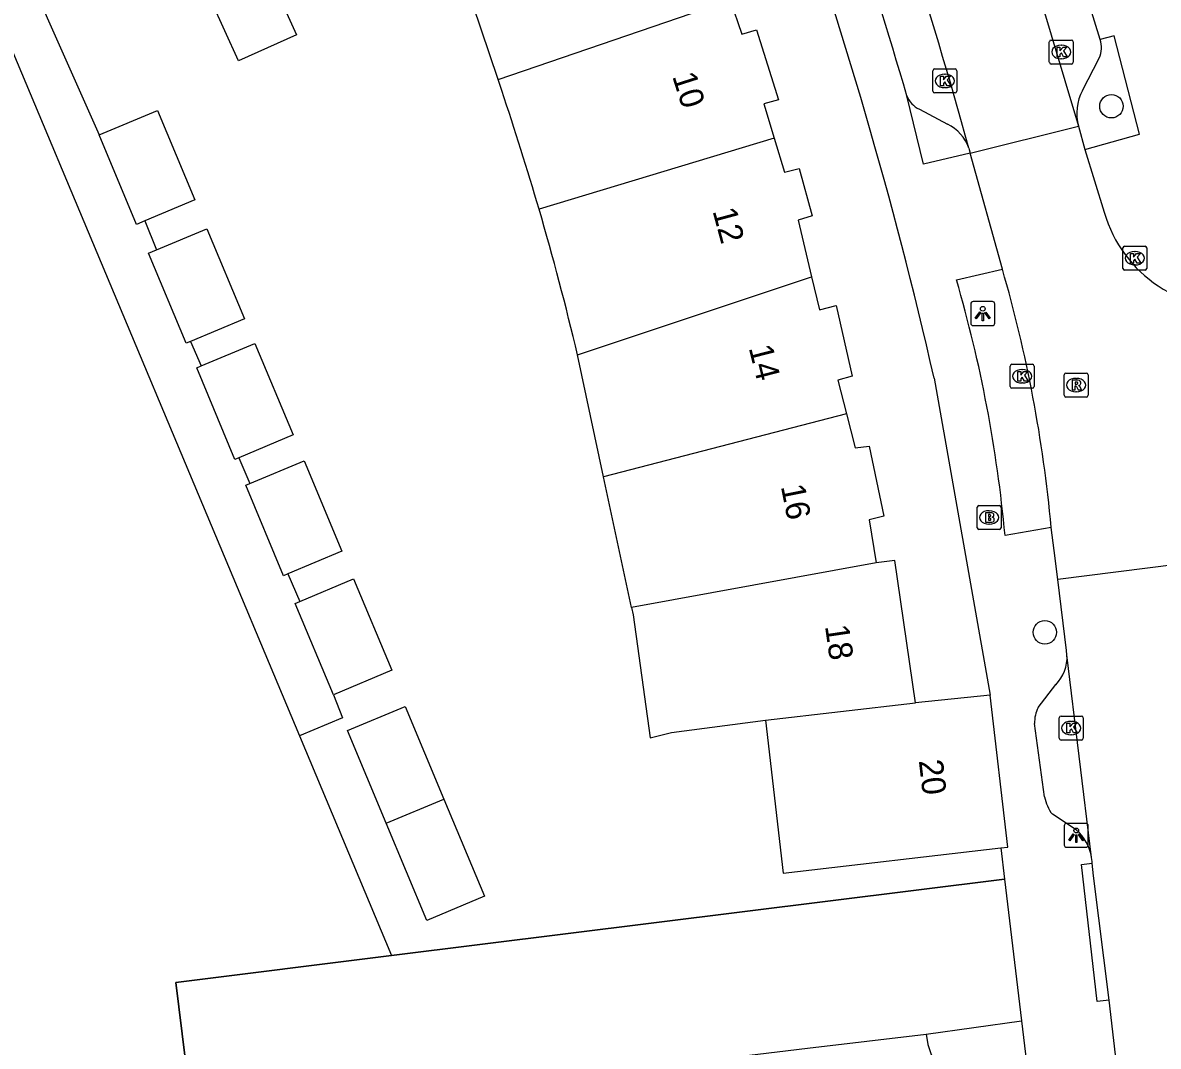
# Model space of a CAD drawing. Extents: x 162074 to 163034, y 381824 to 382557.
# Drawn here: x 162299.86 to 162347.28, y 382422.66 to 382465.37 of the extents above; entities that cross this region are included whole.
import ezdxf

# ---------------------------------------------------------------- set-up
doc = ezdxf.new("R2010")
doc.units = 0
for name, color, linetype in [('IMGEO_Boom', 7, 'Continuous'), ('IMGEO_Brandkraan', 7, 'Continuous'), ('IMGEO_Groenvoorziening', 7, 'Continuous'), ('IMGEO_Kolk', 7, 'Continuous'), ('IMGEO_Lichtpunt', 7, 'Continuous'), ('IMGEO_Muur', 7, 'Continuous'), ('IMGEO_Pand', 7, 'Continuous'), ('IMGEO_Pand_nummerreeks', 7, 'Continuous'), ('IMGEO_Parkeervlak_open', 7, 'Continuous'), ('IMGEO_Rijbaan_lokaal_gesloten', 7, 'Continuous'), ('IMGEO_Rijbaan_lokaal_open', 7, 'Continuous'), ('IMGEO_Rioolput', 7, 'Continuous'), ('IMGEO_Voetpad_open', 7, 'Continuous')]:
    doc.layers.add(name, color=color, linetype=linetype)

msp = doc.modelspace()

# ---------------------------------------------------------------- linework, layer by layer
at = {"layer": 'IMGEO_Boom'}
for centre in [(162345.321, 382461.885), (162342.541, 382439.934)]:
    msp.add_circle(centre, 0.489, dxfattribs=at)
at = {"layer": 'IMGEO_Brandkraan'}
for p, q in [((162339.789, 382445.226), (162340.641, 382445.226)), ((162339.714, 382444.3), (162339.714, 382445.152)), ((162340.202, 382445.006), (162340.227, 382445.006)), ((162340.715, 382445.152), (162340.715, 382444.3)), ((162340.225, 382444.446), (162340.2, 382444.446)), ((162340.641, 382444.226), (162339.789, 382444.226))]:
    msp.add_line(p, q, dxfattribs=at)
for points in [[(162339.789, 382445.226), (162340.641, 382445.226)], [(162339.714, 382444.3), (162339.714, 382445.152)], [(162340.062, 382444.926), (162340.062, 382444.526), (162340.275, 382444.526)], [(162340.293, 382444.926), (162340.062, 382444.926)], [(162340.241, 382444.845), (162340.187, 382444.845), (162340.187, 382444.769)], [(162340.187, 382444.769), (162340.24, 382444.769)], [(162340.715, 382445.152), (162340.715, 382444.3)], [(162340.249, 382444.693), (162340.187, 382444.693), (162340.187, 382444.612)], [(162340.187, 382444.612), (162340.249, 382444.612)], [(162340.641, 382444.226), (162339.789, 382444.226)]]:
    msp.add_lwpolyline(points, dxfattribs=at)
for centre, radius, start, end in [((162339.791, 382445.15), 0.0765, 91.552, 178.448), ((162339.791, 382445.15), 0.0765, 91.552, 178.448), ((162340.639, 382445.15), 0.0765, 1.552, 88.448), ((162340.639, 382445.15), 0.0765, 1.552, 88.448), ((162340.242, 382444.807), 0.0379, 267.8285, 90.9355), ((162340.297, 382444.781), 0.145, 59.4692, 91.5367), ((162340.322, 382444.828), 0.0922, 285.5137, 58.1501), ((162340.327, 382444.636), 0.105, 301.3115, 78.989), ((162339.791, 382444.302), 0.0765, 181.552, 268.448), ((162339.791, 382444.302), 0.0765, 181.552, 268.448), ((162340.25, 382444.652), 0.0404, 269.8759, 90.5077), ((162340.281, 382444.777), 0.251, 268.6676, 293.5347), ((162340.639, 382444.302), 0.0765, 271.552, 358.448), ((162340.639, 382444.302), 0.0765, 271.552, 358.448)]:
    msp.add_arc(centre, radius, start, end, dxfattribs=at)
for centre, major_axis, ratio, start_param, end_param in [((162340.201, 382444.726), (-0.387, 0.002), 0.722429, 4.712389, 7.853982), ((162340.226, 382444.726), (-0.39, 0.002), 0.717154, 1.570796, 4.712389)]:
    msp.add_ellipse(centre, major_axis=major_axis, ratio=ratio, start_param=start_param, end_param=end_param, dxfattribs=at)
at = {"layer": 'IMGEO_Groenvoorziening'}
msp.add_lwpolyline([(162311.418, 382435.613), (162315.263, 382426.443)], dxfattribs=at)
at = {"layer": 'IMGEO_Kolk'}
for p, q in [((162342.803, 382464.649), (162343.655, 382464.649)), ((162342.728, 382463.723), (162342.728, 382464.575)), ((162343.216, 382464.429), (162343.241, 382464.429)), ((162343.729, 382464.575), (162343.729, 382463.723)), ((162343.239, 382463.869), (162343.214, 382463.869)), ((162337.864, 382462.517), (162337.864, 382463.369)), ((162337.939, 382463.443), (162338.791, 382463.443)), ((162338.352, 382463.223), (162338.377, 382463.223)), ((162338.865, 382463.369), (162338.865, 382462.517)), ((162343.655, 382463.649), (162342.803, 382463.649)), ((162338.791, 382462.443), (162337.939, 382462.443)), ((162338.375, 382462.663), (162338.35, 382462.663)), ((162345.797, 382455.119), (162345.797, 382455.971)), ((162345.872, 382456.045), (162346.724, 382456.045)), ((162346.285, 382455.825), (162346.31, 382455.825)), ((162346.798, 382455.971), (162346.798, 382455.119)), ((162346.308, 382455.265), (162346.283, 382455.265)), ((162346.724, 382455.045), (162345.872, 382455.045)), ((162341.093, 382450.193), (162341.093, 382451.045)), ((162341.168, 382451.119), (162342.02, 382451.119)), ((162341.581, 382450.899), (162341.606, 382450.899)), ((162342.094, 382451.045), (162342.094, 382450.193)), ((162342.02, 382450.119), (162341.168, 382450.119)), ((162341.604, 382450.339), (162341.579, 382450.339)), ((162343.143, 382435.512), (162343.143, 382436.364)), ((162343.218, 382436.438), (162344.07, 382436.438)), ((162343.631, 382436.218), (162343.656, 382436.218)), ((162344.144, 382436.364), (162344.144, 382435.512)), ((162344.07, 382435.438), (162343.218, 382435.438)), ((162343.654, 382435.658), (162343.629, 382435.658))]:
    msp.add_line(p, q, dxfattribs=at)
for points in [[(162342.803, 382464.649), (162343.655, 382464.649)], [(162342.728, 382463.723), (162342.728, 382464.575)], [(162343.049, 382464.349), (162343.172, 382464.349), (162343.172, 382464.198), (162343.302, 382464.349), (162343.466, 382464.349), (162343.32, 382464.198), (162343.473, 382463.949), (162343.321, 382463.949), (162343.236, 382464.113), (162343.172, 382464.046), (162343.172, 382463.949), (162343.049, 382463.949), (162343.049, 382464.349)], [(162343.729, 382464.575), (162343.729, 382463.723)], [(162337.864, 382462.517), (162337.864, 382463.369)], [(162337.939, 382463.443), (162338.791, 382463.443)], [(162338.865, 382463.369), (162338.865, 382462.517)], [(162343.655, 382463.649), (162342.803, 382463.649)], [(162338.185, 382463.143), (162338.308, 382463.143), (162338.308, 382462.992), (162338.438, 382463.143), (162338.602, 382463.143), (162338.456, 382462.992), (162338.609, 382462.743), (162338.457, 382462.743), (162338.372, 382462.907), (162338.308, 382462.84), (162338.308, 382462.743), (162338.185, 382462.743), (162338.185, 382463.143)], [(162338.791, 382462.443), (162337.939, 382462.443)], [(162345.797, 382455.119), (162345.797, 382455.971)], [(162345.872, 382456.045), (162346.724, 382456.045)], [(162346.118, 382455.745), (162346.241, 382455.745), (162346.241, 382455.594), (162346.371, 382455.745), (162346.535, 382455.745), (162346.389, 382455.594), (162346.542, 382455.345), (162346.39, 382455.345), (162346.305, 382455.509), (162346.241, 382455.442), (162346.241, 382455.345), (162346.118, 382455.345), (162346.118, 382455.745)], [(162346.798, 382455.971), (162346.798, 382455.119)], [(162346.724, 382455.045), (162345.872, 382455.045)], [(162341.093, 382450.193), (162341.093, 382451.045)], [(162341.168, 382451.119), (162342.02, 382451.119)], [(162342.094, 382451.045), (162342.094, 382450.193)], [(162341.414, 382450.819), (162341.537, 382450.819), (162341.537, 382450.668), (162341.667, 382450.819), (162341.831, 382450.819), (162341.685, 382450.668), (162341.838, 382450.419), (162341.686, 382450.419), (162341.601, 382450.583), (162341.537, 382450.516), (162341.537, 382450.419), (162341.414, 382450.419), (162341.414, 382450.819)], [(162342.02, 382450.119), (162341.168, 382450.119)], [(162343.143, 382435.512), (162343.143, 382436.364)], [(162343.218, 382436.438), (162344.07, 382436.438)], [(162344.144, 382436.364), (162344.144, 382435.512)], [(162343.464, 382436.138), (162343.587, 382436.138), (162343.587, 382435.987), (162343.717, 382436.138), (162343.881, 382436.138), (162343.735, 382435.987), (162343.888, 382435.738), (162343.736, 382435.738), (162343.651, 382435.902), (162343.587, 382435.835), (162343.587, 382435.738), (162343.464, 382435.738), (162343.464, 382436.138)], [(162344.07, 382435.438), (162343.218, 382435.438)]]:
    msp.add_lwpolyline(points, dxfattribs=at)
for centre, start, end in [((162342.805, 382464.573), 91.552, 178.448), ((162342.805, 382464.573), 91.552, 178.448), ((162343.653, 382464.573), 1.552, 88.448), ((162343.653, 382464.573), 1.552, 88.448), ((162342.805, 382463.725), 181.552, 268.448), ((162342.805, 382463.725), 181.552, 268.448), ((162343.653, 382463.725), 271.552, 358.448), ((162343.653, 382463.725), 271.552, 358.448), ((162337.941, 382463.367), 91.552, 178.448), ((162337.941, 382463.367), 91.552, 178.448), ((162338.789, 382463.367), 1.552, 88.448), ((162338.789, 382463.367), 1.552, 88.448), ((162337.941, 382462.519), 181.552, 268.448), ((162337.941, 382462.519), 181.552, 268.448), ((162338.789, 382462.519), 271.552, 358.448), ((162338.789, 382462.519), 271.552, 358.448), ((162345.874, 382455.969), 91.552, 178.448), ((162345.874, 382455.969), 91.552, 178.448), ((162346.722, 382455.969), 1.552, 88.448), ((162346.722, 382455.969), 1.552, 88.448), ((162345.874, 382455.121), 181.552, 268.448), ((162345.874, 382455.121), 181.552, 268.448), ((162346.722, 382455.121), 271.552, 358.448), ((162346.722, 382455.121), 271.552, 358.448), ((162341.17, 382451.043), 91.552, 178.448), ((162341.17, 382451.043), 91.552, 178.448), ((162342.018, 382451.043), 1.552, 88.448), ((162342.018, 382451.043), 1.552, 88.448), ((162341.17, 382450.195), 181.552, 268.448), ((162341.17, 382450.195), 181.552, 268.448), ((162342.018, 382450.195), 271.552, 358.448), ((162342.018, 382450.195), 271.552, 358.448), ((162343.22, 382436.362), 91.552, 178.448), ((162343.22, 382436.362), 91.552, 178.448), ((162344.068, 382436.362), 1.552, 88.448), ((162344.068, 382436.362), 1.552, 88.448), ((162343.22, 382435.514), 181.552, 268.448), ((162343.22, 382435.514), 181.552, 268.448), ((162344.068, 382435.514), 271.552, 358.448), ((162344.068, 382435.514), 271.552, 358.448)]:
    msp.add_arc(centre, 0.0765, start, end, dxfattribs=at)
for centre, major_axis, ratio, start_param, end_param in [((162343.215, 382464.149), (-0.387, 0.002), 0.722429, 4.712389, 7.853982), ((162343.24, 382464.149), (-0.39, 0.002), 0.717154, 1.570796, 4.712389), ((162338.351, 382462.943), (-0.387, 0.002), 0.722429, 4.712389, 7.853982), ((162338.376, 382462.943), (-0.39, 0.002), 0.717154, 1.570796, 4.712389), ((162346.284, 382455.545), (-0.387, 0.002), 0.722429, 4.712389, 7.853982), ((162346.309, 382455.545), (-0.39, 0.002), 0.717154, 1.570796, 4.712389), ((162341.58, 382450.619), (-0.387, 0.002), 0.722429, 4.712389, 7.853982), ((162341.605, 382450.619), (-0.39, 0.002), 0.717154, 1.570796, 4.712389), ((162343.63, 382435.938), (-0.387, 0.002), 0.722429, 4.712389, 7.853982), ((162343.655, 382435.938), (-0.39, 0.002), 0.717154, 1.570796, 4.712389)]:
    msp.add_ellipse(centre, major_axis=major_axis, ratio=ratio, start_param=start_param, end_param=end_param, dxfattribs=at)
at = {"layer": 'IMGEO_Lichtpunt'}
for p, q in [((162339.45, 382453.637), (162339.45, 382452.83)), ((162339.45, 382453.637), (162339.45, 382452.83)), ((162340.352, 382453.732), (162339.544, 382453.732)), ((162340.352, 382453.732), (162339.544, 382453.732)), ((162340.446, 382452.83), (162340.446, 382453.637)), ((162340.446, 382452.83), (162340.446, 382453.637)), ((162339.544, 382452.736), (162340.352, 382452.736)), ((162339.544, 382452.736), (162340.352, 382452.736)), ((162344.256, 382431.96), (162343.448, 382431.96)), ((162344.256, 382431.96), (162343.448, 382431.96)), ((162343.354, 382431.865), (162343.354, 382431.058)), ((162343.354, 382431.865), (162343.354, 382431.058)), ((162344.35, 382431.058), (162344.35, 382431.865)), ((162344.35, 382431.058), (162344.35, 382431.865)), ((162343.448, 382430.964), (162344.256, 382430.964)), ((162343.448, 382430.964), (162344.256, 382430.964))]:
    msp.add_line(p, q, dxfattribs=at)
for points in [[(162339.824, 382453.301), (162339.863, 382453.273), (162339.675, 382453.011), (162339.637, 382453.038), (162339.824, 382453.301)], [(162340.036, 382453.273), (162340.074, 382453.3), (162340.261, 382453.038), (162340.222, 382453.01), (162340.036, 382453.273)], [(162339.926, 382453.253), (162339.973, 382453.253), (162339.973, 382452.931), (162339.926, 382452.931), (162339.926, 382453.253)], [(162343.728, 382431.529), (162343.767, 382431.501), (162343.579, 382431.239), (162343.541, 382431.266), (162343.728, 382431.529)], [(162343.83, 382431.481), (162343.877, 382431.481), (162343.877, 382431.159), (162343.83, 382431.159), (162343.83, 382431.481)], [(162343.94, 382431.501), (162343.978, 382431.528), (162344.165, 382431.266), (162344.126, 382431.238), (162343.94, 382431.501)]]:
    msp.add_lwpolyline(points, dxfattribs=at)
for centre in [(162339.949, 382453.435), (162343.853, 382431.663)]:
    msp.add_circle(centre, 0.0994, dxfattribs=at)
for centre, start, end in [((162339.544, 382453.637), 90, 180), ((162339.544, 382453.637), 90, 180), ((162340.352, 382453.637), 0, 90), ((162340.352, 382453.637), 0, 90), ((162339.544, 382452.83), 180, 270), ((162339.544, 382452.83), 180, 270), ((162340.352, 382452.83), 270, 0), ((162340.352, 382452.83), 270, 360), ((162343.448, 382431.865), 90, 180), ((162343.448, 382431.865), 90, 180), ((162344.256, 382431.865), 0, 90), ((162344.256, 382431.865), 0, 90), ((162343.448, 382431.058), 180, 270), ((162343.448, 382431.058), 180, 270), ((162344.256, 382431.058), 270, 0), ((162344.256, 382431.058), 270, 360)]:
    msp.add_arc(centre, 0.0946, start, end, dxfattribs=at)
at = {"layer": 'IMGEO_Muur'}
for points in [[(162340.861, 382429.63), (162315.263, 382426.443)], [(162315.263, 382426.443), (162306.255, 382425.322), (162313.668, 382365.212), (162315.279, 382353.171), (162317.559, 382333.882), (162294.267, 382331.127)]]:
    msp.add_lwpolyline(points, dxfattribs=at)
at = {"layer": 'IMGEO_Pand'}
for points in [[(162308.874, 382463.776), (162307.166, 382467.55), (162309.585, 382468.644), (162311.293, 382464.87), (162308.874, 382463.776)], [(162319.71, 382463.004), (162317.958, 382468.207)], [(162319.71, 382463.004), (162329.405, 382466.315)], [(162329.405, 382466.315), (162329.89, 382464.893), (162330.5, 382465.07), (162331.419, 382462.157), (162330.809, 382461.98), (162331.239, 382460.558)], [(162319.864, 382462.546), (162319.71, 382463.004)], [(162303.05, 382460.692), (162305.485, 382461.712), (162307.05, 382457.976), (162304.964, 382457.102)], [(162304.964, 382457.102), (162304.616, 382456.956), (162303.05, 382460.692)], [(162331.239, 382460.558), (162321.422, 382457.59)], [(162331.239, 382460.558), (162331.668, 382459.137), (162332.288, 382459.285), (162332.831, 382457.314), (162332.24, 382457.127), (162332.8, 382454.763)], [(162305.452, 382455.896), (162307.553, 382456.776), (162309.127, 382453.019), (162306.862, 382452.07)], [(162306.862, 382452.07), (162306.693, 382451.999), (162305.119, 382455.756), (162305.452, 382455.896)], [(162323.032, 382451.507), (162332.8, 382454.763)], [(162332.8, 382454.763), (162333.126, 382453.384), (162333.826, 382453.571), (162334.495, 382450.619), (162333.894, 382450.462), (162334.259, 382449.045)], [(162307.32, 382451.047), (162309.56, 382451.986), (162311.158, 382448.172), (162308.887, 382447.22)], [(162324.117, 382446.428), (162323.032, 382451.507)], [(162308.887, 382447.22), (162308.724, 382447.152), (162307.126, 382450.966), (162307.32, 382451.047)], [(162334.259, 382449.045), (162324.117, 382446.428)], [(162334.259, 382449.045), (162334.624, 382447.63), (162335.204, 382447.707), (162335.812, 382444.786), (162335.202, 382444.628), (162335.495, 382442.838)], [(162309.345, 382446.144), (162311.61, 382447.093), (162313.192, 382443.317), (162310.931, 382442.37)], [(162325.285, 382440.963), (162324.117, 382446.428)], [(162310.931, 382442.37), (162310.758, 382442.297), (162309.176, 382446.073), (162309.345, 382446.144)], [(162335.495, 382442.838), (162325.285, 382440.963)], [(162337.137, 382436.988), (162336.276, 382442.924), (162335.495, 382442.838)], [(162311.433, 382441.218), (162313.678, 382442.159), (162315.273, 382438.352), (162312.839, 382437.332)], [(162312.839, 382437.332), (162311.244, 382441.139), (162311.433, 382441.218)], [(162325.285, 382440.963), (162325.35, 382440.661), (162326.064, 382435.535), (162326.958, 382435.75), (162330.871, 382436.262)], [(162340.263, 382437.31), (162337.137, 382436.988)], [(162340.705, 382430.935), (162340.998, 382430.969), (162340.263, 382437.31)], [(162315.036, 382431.967), (162313.417, 382435.83), (162315.83, 382436.842), (162317.449, 382432.978)], [(162330.871, 382436.262), (162337.137, 382436.988)], [(162330.871, 382436.262), (162331.611, 382429.881), (162340.705, 382430.935)], [(162317.449, 382432.978), (162319.148, 382428.923), (162316.735, 382427.912), (162315.036, 382431.967)], [(162315.036, 382431.967), (162317.449, 382432.978)], [(162327.211, 382421.924), (162332.628, 382422.575), (162337.592, 382423.172)], [(162337.592, 382423.172), (162337.653, 382422.73), (162338.783, 382419.413), (162338.471, 382419.307), (162338.407, 382419.497), (162337.681, 382419.041), (162337.835, 382417.82), (162338.231, 382417.87), (162338.324, 382417.134)]]:
    msp.add_lwpolyline(points, dxfattribs=at)
for centre, radius, start, end in [((162198.043, 382421.527), 128.541, 16.29348, 18.60931), ((162200.876, 382422.43), 125.569, 13.38893, 16.2604)]:
    msp.add_arc(centre, radius, start, end, dxfattribs=at)
at = {"layer": 'IMGEO_Parkeervlak_open'}
for points in [[(162344.111, 382462.545), (162344.811, 382463.893)], [(162337.301, 382461.765), (162338.472, 382461.134)]]:
    msp.add_lwpolyline(points, dxfattribs=at)
for centre, radius, start, end in [((162343.844, 382464.331), 1.062, 335.662, 18.4136), ((162337.74, 382462.698), 1.031, 201.3785, 244.7962), ((162345.912, 382461.586), 2.041, 151.9604, 195.2163), ((162337.749, 382459.582), 1.712, 18.7287, 65.0052)]:
    msp.add_arc(centre, radius, start, end, dxfattribs=at)
at = {"layer": 'IMGEO_Rijbaan_lokaal_gesloten'}
for points in [[(162341.05, 382470.736), (162343.943, 382461.05)], [(162339.37, 382460.132), (162339.424, 382459.934)]]:
    msp.add_lwpolyline(points, dxfattribs=at)
msp.add_arc((162169.194, 382413.551), 176.436, 15.30814, 27.141, dxfattribs=at)
at = {"layer": 'IMGEO_Rijbaan_lokaal_open'}
for points in [[(162339.424, 382459.934), (162343.943, 382461.05)], [(162343.943, 382461.05), (162344.217, 382460.078)], [(162340.768, 382455.091), (162339.424, 382459.934)], [(162344.217, 382460.078), (162345.02, 382457.46)], [(162343.079, 382442.137), (162342.93, 382443.354), (162342.805, 382444.312)], [(162348.044, 382442.765), (162343.079, 382442.137)], [(162343.465, 382438.988), (162343.442, 382439.175), (162343.079, 382442.137)], [(162344.493, 382430.544), (162343.465, 382438.988)], [(162344.521, 382430.302), (162344.514, 382430.375), (162344.493, 382430.544)], [(162345.223, 382424.582), (162344.575, 382429.775), (162344.521, 382430.302)], [(162315.263, 382426.443), (162340.861, 382429.63)], [(162340.861, 382429.63), (162341.57, 382423.721)], [(162294.267, 382331.127), (162317.559, 382333.882), (162315.279, 382353.171), (162313.668, 382365.212), (162306.255, 382425.322), (162315.263, 382426.443)], [(162345.763, 382419.899), (162345.223, 382424.582)], [(162337.592, 382423.172), (162341.57, 382423.721)]]:
    msp.add_lwpolyline(points, dxfattribs=at)
for centre, radius, start, end in [((162350.348, 382459.007), 5.548, 196.1891, 276.6348), ((162285.694, 382439.101), 57.348, 5.21319, 16.18975)]:
    msp.add_arc(centre, radius, start, end, dxfattribs=at)
at = {"layer": 'IMGEO_Rioolput'}
for p, q in [((162343.348, 382449.826), (162343.348, 382450.678)), ((162343.423, 382450.752), (162344.275, 382450.752)), ((162343.836, 382450.532), (162343.861, 382450.532)), ((162344.349, 382450.678), (162344.349, 382449.826)), ((162343.859, 382449.972), (162343.834, 382449.972)), ((162344.275, 382449.752), (162343.423, 382449.752))]:
    msp.add_line(p, q, dxfattribs=at)
for points in [[(162343.348, 382449.826), (162343.348, 382450.678)], [(162343.423, 382450.752), (162344.275, 382450.752)], [(162343.937, 382450.45), (162343.685, 382450.452), (162343.685, 382450.052)], [(162344.349, 382450.678), (162344.349, 382449.826)], [(162343.685, 382450.052), (162343.809, 382450.052), (162343.809, 382450.214), (162343.82, 382450.214)], [(162343.863, 382450.371), (162343.809, 382450.371), (162343.809, 382450.29)], [(162343.809, 382450.29), (162343.861, 382450.29)], [(162343.867, 382450.185), (162343.938, 382450.052), (162344.078, 382450.052), (162344.013, 382450.178)], [(162344.275, 382449.752), (162343.423, 382449.752)]]:
    msp.add_lwpolyline(points, dxfattribs=at)
for centre, radius, start, end in [((162343.425, 382450.676), 0.0765, 91.552, 178.448), ((162343.425, 382450.676), 0.0765, 91.552, 178.448), ((162343.936, 382450.34), 0.109, 350.3612, 89.416), ((162344.273, 382450.676), 0.0765, 1.552, 88.448), ((162344.273, 382450.676), 0.0765, 1.552, 88.448), ((162343.819, 382450.161), 0.0533, 26.0293, 88.6989), ((162343.845, 382450.479), 0.19, 274.7715, 282.9687), ((162343.869, 382450.275), 0.0964, 77.0061, 93.1865), ((162343.883, 382450.332), 0.0378, 276.6634, 79.6772), ((162343.934, 382450.34), 0.112, 277.5842, 350.9817), ((162343.918, 382450.125), 0.108, 29.5134, 73.7905), ((162343.425, 382449.828), 0.0765, 181.552, 268.448), ((162343.425, 382449.828), 0.0765, 181.552, 268.448), ((162344.273, 382449.828), 0.0765, 271.552, 358.448), ((162344.273, 382449.828), 0.0765, 271.552, 358.448)]:
    msp.add_arc(centre, radius, start, end, dxfattribs=at)
for centre, major_axis, ratio, start_param, end_param in [((162343.835, 382450.252), (-0.387, 0.002), 0.722429, 4.712389, 7.853982), ((162343.86, 382450.252), (-0.39, 0.002), 0.717154, 1.570796, 4.712389)]:
    msp.add_ellipse(centre, major_axis=major_axis, ratio=ratio, start_param=start_param, end_param=end_param, dxfattribs=at)
at = {"layer": 'IMGEO_Voetpad_open'}
for points in [[(162290.282, 382489.666), (162294.266, 382480.427), (162303.05, 382460.692)], [(162344.851, 382464.666), (162343.672, 382468.517)], [(162344.217, 382460.078), (162346.489, 382460.727), (162345.437, 382464.821), (162344.851, 382464.666)], [(162274.708, 382457.582), (162299.273, 382464.574), (162311.418, 382435.613)], [(162339.424, 382459.934), (162337.478, 382459.463), (162336.78, 382462.322)], [(162304.964, 382457.102), (162305.452, 382455.896)], [(162338.855, 382454.645), (162340.768, 382455.091)], [(162306.862, 382452.07), (162307.32, 382451.047)], [(162337.917, 382450.535), (162340.263, 382437.31)], [(162308.887, 382447.22), (162309.345, 382446.144)], [(162342.805, 382444.312), (162340.881, 382443.968)], [(162310.931, 382442.37), (162311.433, 382441.218)], [(162342.259, 382436.792), (162342.999, 382437.75)], [(162312.839, 382437.332), (162313.211, 382436.365), (162311.418, 382435.613)], [(162342.525, 382433.071), (162342.113, 382436.131)], [(162343.846, 382431.697), (162342.854, 382432.339)], [(162340.705, 382430.935), (162340.861, 382429.63)], [(162345.223, 382424.582), (162344.727, 382424.525), (162344.066, 382430.25), (162344.521, 382430.302)], [(162341.57, 382423.721), (162346.622, 382381.623)]]:
    msp.add_lwpolyline(points, dxfattribs=at)
for centre, radius, start, end in [((162163.753, 382412.006), 180.194, 16.21436, 26.74778), ((162155.058, 382408.984), 187.52, 12.80202, 19.76788), ((162283.64, 382438.637), 57.488, 5.3207, 16.16799), ((162341.855, 382438.887), 1.614, 315.1738, 3.5722), ((162343.471, 382436.178), 1.358, 153.117, 181.9722), ((162344.331, 382433.443), 1.844, 191.6315, 216.772), ((162342.577, 382430.227), 1.943, 9.403, 49.1945)]:
    msp.add_arc(centre, radius, start, end, dxfattribs=at)

# ---------------------------------------------------------------- texts
at = {"layer": 'IMGEO_Pand_nummerreeks'}
for s, rotation, p in [('10', 287.667, (162326.975, 382463.139)), ('12', 285.0753, (162328.66, 382457.52)), ('14', 284.3204, (162330.17, 382451.806)), ('16', 281.2602, (162331.516, 382446.023)), ('18', 278.2504, (162333.358, 382440.192)), ('20', 276.6117, (162337.277, 382434.58))]:
    msp.add_text(s, height=1, rotation=rotation, dxfattribs=at).set_placement(p)

doc.saveas('drawing.dxf')
